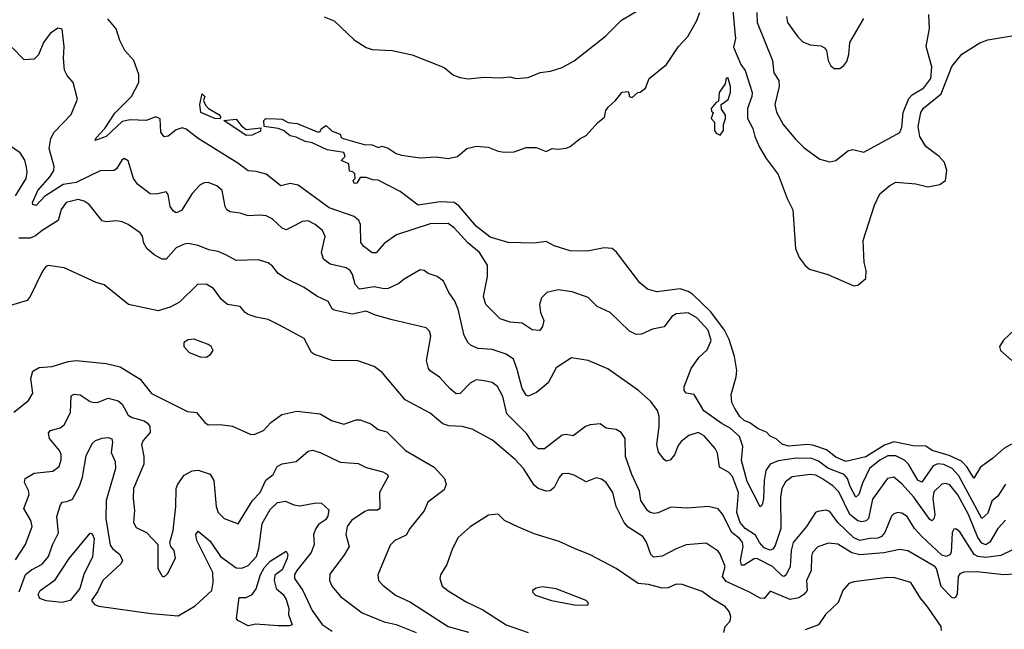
# Model space of a CAD drawing. Extents: x 1443846 to 1577407, y 839182 to 927291.
# Tile 285 of 535: x 1519982 to 1524907, y 865552 to 868600. Entities that reach past the tile are written whole.
import ezdxf

# ---------------------------------------------------------------- set-up
doc = ezdxf.new("R2010")
doc.units = 0

msp = doc.modelspace()

# ---------------------------------------------------------------- linework, layer by layer
at = {"layer": '0CON20XD'}
for points in [[(1523540, 868745), (1523559.5, 868535)], [(1521505, 868614.7), (1521554.7, 868594.7), (1521655, 868498.5), (1521715, 868460), (1521745, 868450.5), (1521845, 868446.2), (1521945, 868424.4), (1522105, 868360), (1522152.4, 868322.4), (1522185, 868310), (1522225, 868304.2), (1522305, 868312), (1522385, 868309.2), (1522433.9, 868313.9), (1522465, 868306.2), (1522525, 868310), (1522585, 868336), (1522637.1, 868342.9), (1522695, 868361.2), (1522755.7, 868394.3), (1522912.4, 868517.6), (1522992.1, 868597.9), (1523074.6, 868645.4)], [(1524913.5, 866276.5), (1524873.7, 866216.4), (1524845, 866192.1), (1524825, 866131.6), (1524795, 866105.5), (1524679.2, 866319.2), (1524645.2, 866355), (1524605, 866375.6), (1524575, 866378.9), (1524551.2, 866368.8), (1524495, 866286.7), (1524475, 866297.9), (1524427.7, 866377.7), (1524408, 866398), (1524365, 866419.4), (1524325, 866419.6), (1524285, 866397.3), (1524233, 866355), (1524197.4, 866282.6), (1524179.3, 866225), (1524165, 866212.2), (1524136.1, 866265), (1524122.4, 866305), (1524106.7, 866325), (1524025, 866357.7), (1523977.1, 866392.9), (1523945, 866405.9), (1523865, 866406.5), (1523775, 866393.7), (1523735, 866377.6), (1523714.8, 866344.8), (1523705.2, 866294.8), (1523701.9, 866205), (1523695, 866173.3), (1523685, 866163.3), (1523620.2, 866290.2), (1523592.9, 866395), (1523598.5, 866465), (1523581.9, 866515), (1523535, 866557.6), (1523495, 866578.2), (1523404.3, 866644.3), (1523356.1, 866726.1), (1523315, 866732.2), (1523305.4, 866745), (1523306.4, 866763.6), (1523341.1, 866855), (1523379.3, 866910.7), (1523420.3, 866949.7), (1523441.5, 866995), (1523425, 867046.9), (1523369.3, 867109.3), (1523325, 867134.7), (1523265, 867129.5), (1523244.7, 867115.3), (1523205, 867064.3), (1523147.7, 867052.3), (1523092.7, 867027.3), (1523065, 867026), (1523031.7, 867041.7), (1522936.1, 867136.1), (1522871.2, 867165), (1522825, 867210), (1522745, 867238.6), (1522675, 867248.1), (1522618.8, 867235), (1522591.9, 867208.1), (1522582.7, 867175), (1522587.5, 867135), (1522603.1, 867095), (1522597.1, 867065), (1522583.9, 867046.1), (1522545, 867048.8), (1522495, 867082.2), (1522435, 867087.9), (1522385, 867104.6), (1522314, 867175), (1522301.9, 867215), (1522322.9, 867315), (1522322.7, 867372.7), (1522282.5, 867435), (1522224.1, 867484.1), (1522155, 867558.1), (1522125, 867581.1), (1522035, 867578.5), (1521866.7, 867523.3), (1521805, 867480), (1521766.1, 867433.9), (1521745, 867433.5), (1521704.3, 867465), (1521688.9, 867485), (1521687.5, 867575), (1521678.2, 867595), (1521655.6, 867615), (1521529.6, 867659.6), (1521375, 867772.4), (1521335, 867780.8), (1521289.2, 867769.2), (1521215, 867827.3), (1521165, 867840.5), (1521125, 867843.5), (1521072.9, 867882.9), (1520874.8, 868004.8), (1520815, 868052.7), (1520795, 868058.9), (1520765, 868049.6), (1520725, 868016.9), (1520705, 868014.2), (1520687.8, 868037.8), (1520684.6, 868104.6), (1520663.2, 868113.2), (1520615, 868095.3), (1520535, 868099.7), (1520495, 868090.6), (1520415, 868015.8), (1520360, 867995), (1520365, 868009.4), (1520408.2, 868055), (1520458.3, 868131.7), (1520542.5, 868215), (1520578.6, 868285), (1520578.1, 868325), (1520553.3, 868395), (1520507.5, 868445), (1520482.5, 868495), (1520465, 868553.3), (1520423.8, 868603.8)], [(1524943.5, 866476.5), (1524904.6, 866455.4), (1524848, 866405), (1524787.2, 866362.8), (1524755, 866306.7), (1524721.5, 866361.5), (1524692, 866392), (1524630.5, 866420.5), (1524546.2, 866445), (1524515, 866466.7), (1524451.7, 866468.3), (1524355, 866488.6), (1524308, 866472), (1524215, 866413.3), (1524115, 866390.9), (1524065, 866412.8), (1524018.2, 866448.2), (1523955, 866471.1), (1523923.9, 866476.1), (1523827.8, 866467.8), (1523796.4, 866476.4), (1523765, 866503.3), (1523735, 866517.5), (1523717.1, 866537.1), (1523675, 866554.4), (1523634.1, 866584.1), (1523605, 866596.2), (1523584.7, 866615), (1523558.8, 866655), (1523544.4, 866685), (1523540, 866725), (1523566.1, 866813.9), (1523568.8, 866845), (1523557.5, 866915), (1523531, 867001), (1523507.2, 867047.2), (1523438.4, 867138.4), (1523347.3, 867227.3), (1523325, 867241), (1523285, 867253.1), (1523168.7, 867238.7), (1523122.1, 867252.1), (1523083.2, 867283.2), (1522967.9, 867437.9), (1522945.5, 867455.5), (1522905, 867458.4), (1522822.1, 867442.1), (1522735, 867444.3), (1522655, 867469.4), (1522615, 867490), (1522555, 867482), (1522425, 867485.4), (1522335, 867512), (1522267.1, 867565), (1522178.2, 867668.2), (1522155, 867684.8), (1522085, 867689.1), (1521975, 867672.7), (1521885, 867740), (1521775, 867797.5), (1521748.3, 867798.3), (1521715, 867810), (1521685, 867810), (1521668.3, 867781.7), (1521655, 867780), (1521650, 867795), (1521660, 867805), (1521658.3, 867828.3), (1521648.3, 867838.3), (1521631.7, 867841.7), (1521628.3, 867878.3), (1521590, 867895), (1521610, 867915), (1521603.3, 867935), (1521519.5, 867949.5), (1521445, 867984.2), (1521410.6, 867990.6), (1521365, 868012.9), (1521335, 868019.4), (1521302, 868045), (1521276, 868056), (1521205.7, 868065.7), (1521203.1, 868095), (1521213.8, 868106.2), (1521265, 868104.5), (1521295, 868102.9), (1521325, 868085.7), (1521370.5, 868080.5), (1521475, 868037.5), (1521485, 868040), (1521492.5, 868055), (1521515, 868070), (1521545, 868042.5), (1521585, 868027.5), (1521590, 868010), (1521600, 868005), (1521705, 867975.8), (1521745, 867973.3), (1521775, 867960), (1521795, 867966.7), (1521825, 867957.5), (1521865, 867930), (1521891.7, 867921.7), (1521985, 867908.8), (1522065, 867913.8), (1522125, 867906), (1522172.5, 867915), (1522218.8, 867955), (1522265, 867967.8), (1522325, 867962.9), (1522375, 867942.5), (1522405, 867938), (1522455, 867938.8), (1522515, 867961.2), (1522565, 867960), (1522615, 867941.2), (1522645, 867956), (1522675, 867952), (1522715, 867958), (1522735, 867966.2), (1522785, 868006.2), (1522815, 868020), (1522873.3, 868085), (1522907.7, 868112.3), (1522913.8, 868145), (1522925, 868162.5), (1522962.5, 868195), (1522995, 868237.5), (1523025, 868240), (1523030, 868225), (1523030, 868215), (1523045, 868210), (1523073.9, 868236.1), (1523085, 868237.5), (1523113, 868257), (1523130, 868305), (1523217.5, 868375), (1523277.5, 868465), (1523324.1, 868515.9), (1523367.9, 868592.1), (1523384.2, 868635.8)], [(1523669.8, 868635), (1523671, 868585), (1523747.9, 868395), (1523754.5, 868334.5), (1523779.5, 868295), (1523781.2, 868265), (1523759.6, 868175), (1523767.7, 868137.7), (1523800.4, 868075), (1523862.9, 868002.9), (1523905, 867959.2), (1523985, 867902.5), (1524035, 867888.8), (1524063.9, 867896.1), (1524125, 867943.3), (1524149.3, 867950.7), (1524205, 867936.7), (1524384.5, 868035.5), (1524395, 868062.5), (1524401.3, 868135), (1524429.8, 868205), (1524446.4, 868223.6), (1524505, 868259.1), (1524539.2, 868305), (1524544, 868364), (1524515.5, 868465), (1524532.7, 868555), (1524529.5, 868625)], [(1523816.9, 868615), (1523822.2, 868585), (1523873.4, 868513.4), (1523898.6, 868488.6), (1523935, 868473.3), (1523989.7, 868469.7), (1524008.3, 868458.3), (1524018, 868445), (1524026, 868395), (1524039.7, 868369.7), (1524055.9, 868355.9), (1524085, 868355.8), (1524105, 868370), (1524119.3, 868390.7), (1524130, 868425), (1524134.5, 868485.5), (1524205, 868606)], [(1524912.8, 866097.3), (1524874.1, 866055.9), (1524833.6, 865986.4), (1524815, 865974.1), (1524795, 865981.6), (1524775, 866010), (1524727.7, 866125), (1524675, 866224.7), (1524635, 866273.6), (1524615, 866281.2), (1524595, 866277.3), (1524555, 866239.1), (1524548.5, 866205), (1524559.8, 866125), (1524555, 866103.1), (1524545, 866094.5), (1524535, 866100), (1524455, 866212.7), (1524396.7, 866276.7), (1524355, 866312.1), (1524322.2, 866305), (1524247.6, 866202.4), (1524227.3, 866105), (1524215.6, 866094.4), (1524195, 866089.1), (1524175, 866093.9), (1524135, 866126.2), (1524078.8, 866238.8), (1524048.7, 866268.7), (1523995, 866305.8), (1523965, 866321.9), (1523936.3, 866326.3), (1523845, 866313.2), (1523811.8, 866288.2), (1523794.6, 866255), (1523787.3, 866212.7), (1523788.7, 866055), (1523760.2, 865969.8), (1523748.5, 865951.5), (1523735, 865946.6), (1523705, 865958.9), (1523682.8, 865985), (1523663, 866023), (1523610.7, 866055), (1523585.7, 866085), (1523569.6, 866135), (1523576.8, 866235), (1523547.1, 866315), (1523527.2, 866337.2), (1523482.5, 866362.5), (1523472, 866432), (1523461.5, 866455), (1523405, 866518.9), (1523375, 866535.6), (1523329.4, 866520.6), (1523290.2, 866489.8), (1523275, 866470), (1523256.9, 866423.1), (1523235, 866397.5), (1523215, 866392), (1523205, 866400), (1523177.1, 866437.1), (1523168.8, 866475), (1523180, 866565), (1523180.3, 866615), (1523173.1, 866645), (1523139.8, 866689.8), (1523077.5, 866745), (1522923.1, 866853.1), (1522825, 866895.6), (1522741.7, 866908.3), (1522665, 866859.2), (1522625.9, 866784.1), (1522566.7, 866735), (1522525, 866718), (1522515, 866722.5), (1522495, 866756), (1522469.8, 866849.8), (1522451.7, 866901.7), (1522415, 866927.1), (1522345, 866950.7), (1522275, 866956.2), (1522240.7, 866970.7), (1522224.6, 866984.6), (1522205, 867020), (1522175, 867152), (1522157.7, 867195), (1522128.6, 867235), (1522101.9, 867291.9), (1522071.2, 867315), (1522025, 867330.8), (1522005, 867345.8), (1521985, 867349.2), (1521905, 867302.9), (1521879.4, 867280.6), (1521825, 867255.4), (1521805, 867253.8), (1521755, 867264.7), (1521682.4, 867252.4), (1521659.5, 867275), (1521647.1, 867325), (1521635, 867345.5), (1521615, 867358.5), (1521535, 867376.8), (1521501.5, 867401.5), (1521492.5, 867435), (1521510, 867515), (1521497.5, 867545), (1521460.8, 867575), (1521425, 867593.3), (1521395, 867591.1), (1521362, 867572), (1521315, 867548.6), (1521295, 867557.1), (1521245, 867604.4), (1521215, 867618.5), (1521185, 867622.7), (1521125, 867618.1), (1521085, 867632.9), (1521035, 867639.2), (1521019.1, 867649.1), (1521009.4, 867665), (1520995.4, 867745.4), (1520968.3, 867768.3), (1520925, 867785.7), (1520905, 867784.2), (1520885, 867774), (1520845, 867730), (1520791.4, 867645), (1520764.5, 867634.5), (1520751.8, 867641.8), (1520735.7, 867665), (1520725.6, 867725), (1520715, 867739.2), (1520665, 867727.8), (1520635, 867729.5), (1520572.9, 867775), (1520552.2, 867805), (1520525, 867893.3), (1520505, 867906.2), (1520492.7, 867897.3), (1520466.4, 867853.6), (1520454.4, 867845.6), (1520385, 867843.4), (1520264.7, 867785.3), (1520199.6, 867775), (1520106.1, 867716.1), (1520065, 867670.7), (1520048.9, 867675), (1520046.2, 867685), (1520073.2, 867745), (1520135.3, 867815), (1520153.3, 867845), (1520154.4, 867865), (1520129.6, 867955), (1520138.5, 868005), (1520155, 868036.7), (1520240.6, 868125), (1520271.7, 868201.7), (1520250, 868285), (1520220.3, 868320.3), (1520207, 868347), (1520201.4, 868405), (1520205.7, 868465), (1520195, 868552.5), (1520172.7, 868557.3), (1520135, 868530), (1520101.2, 868485), (1520076.1, 868423.9), (1520055, 868402.5), (1520005, 868398.8), (1519945, 868461.2)], [(1523559.5, 868535), (1523562.5, 868505), (1523552.5, 868462.5), (1523589.2, 868375), (1523610, 868345), (1523646.2, 868236.2), (1523644.5, 868215), (1523621.8, 868155), (1523622.9, 868105), (1523649.5, 868055), (1523659.4, 868015), (1523682.6, 867962.6), (1523715.8, 867905.8), (1523776.2, 867825), (1523821.2, 867705), (1523849.3, 867649.3), (1523861.8, 867455), (1523880.1, 867410.1), (1523910.9, 867370.9), (1523933, 867353), (1524024.2, 867325), (1524155, 867268.7), (1524175, 867272.9), (1524214.5, 867305), (1524216.2, 867345), (1524205.9, 867385.9), (1524200.3, 867495), (1524257.9, 867672.1), (1524285, 867728.9), (1524335, 867770.6), (1524365, 867786.5), (1524465, 867778.7), (1524525, 867764.3), (1524585, 867775.9), (1524612.2, 867795), (1524618.6, 867845), (1524607.1, 867885), (1524581.1, 867915), (1524514.8, 867964.8), (1524485, 868015.6), (1524476.6, 868065), (1524489.2, 868135), (1524503.1, 868156.9), (1524591.3, 868228.7), (1524645, 868365.7), (1524695, 868426.7), (1524785, 868484.5), (1524825, 868499.5), (1524864.6, 868505.4), (1525015, 868530.9)], [(1523485, 868022.5), (1523502.5, 868045), (1523502.5, 868075), (1523512.5, 868105), (1523511.7, 868121.7), (1523493, 868153), (1523490, 868175), (1523525, 868200), (1523536.7, 868235), (1523537.5, 868265), (1523525, 868307.5), (1523515, 868307.5), (1523511.4, 868278.6), (1523480, 868235), (1523477.5, 868192.5), (1523465, 868186.2), (1523440, 868155), (1523441.7, 868141.7), (1523450, 868135), (1523440, 868105), (1523457, 868087), (1523457.5, 868045), (1523465, 868032.5), (1523485, 868022.5)], [(1520985, 868104.3), (1520958.8, 868105), (1520888.8, 868135), (1520883.5, 868175), (1520895, 868228.6), (1520907.7, 868215), (1520902.5, 868195), (1520912.2, 868172.2), (1520926, 868156), (1520977.8, 868125), (1520987.1, 868115), (1520985, 868104.3)], [(1521115, 868020.9), (1521003.9, 868096.1), (1521065, 868102.7), (1521090.3, 868070.3), (1521115, 868050.5), (1521188.3, 868058.3), (1521187.4, 868042.6), (1521145, 868021.8), (1521115, 868020.9)], [(1519961, 867719), (1520014.1, 867805), (1520020, 867835), (1520017, 867863), (1520008, 867898), (1519985, 867934.3), (1519910, 867985)], [(1524945, 865947.7), (1524889.5, 865920.5), (1524815, 865910.7), (1524775, 865914.9), (1524755.3, 865925.3), (1524685, 866038.9), (1524665, 866054.3), (1524655, 866052.5), (1524645.6, 866035), (1524641.6, 865935), (1524635, 865924.2), (1524616, 865915), (1524595, 865922.6), (1524494.8, 866014.8), (1524456.8, 866055), (1524420.5, 866115), (1524395, 866131.5), (1524375, 866135.6), (1524355, 866128.9), (1524342.9, 866117.1), (1524308.6, 866035), (1524292.9, 866015), (1524275, 866007.4), (1524233.8, 866006.2), (1524184.2, 865995), (1524155, 866009.5), (1524074, 866085), (1524035, 866141.1), (1524015, 866147.5), (1523975, 866141.1), (1523962.5, 866135), (1523918.2, 866065), (1523850.9, 865985), (1523840.8, 865945), (1523836.4, 865865), (1523815.8, 865824.2), (1523805, 865815.4), (1523795, 865818.2), (1523747, 865865), (1523669.4, 865905), (1523655, 865904.4), (1523605, 865872.7), (1523592.6, 865872.6), (1523586.9, 865895), (1523600.2, 865965), (1523597, 865985), (1523581.9, 866005), (1523544, 866035), (1523497.8, 866127.8), (1523475, 866154.4), (1523425, 866165.5), (1523322.4, 866157.6), (1523238.3, 866161.7), (1523175, 866134.4), (1523155, 866131.1), (1523135, 866136.2), (1523122.7, 866145), (1523088.5, 866195), (1523082.4, 866242.4), (1523043.5, 866325), (1523012.5, 866415), (1523010, 866505), (1522990, 866535), (1522965, 866550), (1522915, 866557.1), (1522885, 866578.6), (1522835, 866574.3), (1522812, 866565), (1522751.2, 866518.8), (1522715, 866525.7), (1522695, 866522.5), (1522606.6, 866453.4), (1522575, 866453.9), (1522555, 866472.7), (1522518.5, 866528.5), (1522419, 866629), (1522398.8, 866715), (1522372.5, 866765), (1522346.2, 866785), (1522305, 866794.4), (1522265, 866799.5), (1522235, 866781.5), (1522185, 866730.9), (1522165, 866729.6), (1522135, 866753.3), (1522082.1, 866812.1), (1522034.6, 866844.6), (1522026.4, 866856.4), (1522017.7, 866895), (1522038, 867018), (1522032, 867042), (1522015, 867059.4), (1521845, 867098.5), (1521762, 867122), (1521715, 867142.1), (1521645, 867126.7), (1521555, 867147.8), (1521544.6, 867154.6), (1521525, 867190), (1521467.8, 867217.8), (1521405, 867260.9), (1521314, 867305), (1521275, 867331.1), (1521247.5, 867367.5), (1521225, 867383.5), (1521175, 867398.2), (1521065, 867396.2), (1521013.4, 867423.4), (1520975, 867441.1), (1520928.9, 867448.9), (1520875, 867471.2), (1520825, 867480.7), (1520805, 867478), (1520765, 867459.7), (1520715, 867401.5), (1520695, 867402.9), (1520654.7, 867424.7), (1520617.8, 867455), (1520602.8, 867482.8), (1520596.9, 867516.9), (1520585, 867534), (1520525, 867575.6), (1520495, 867589.4), (1520465, 867594.3), (1520415, 867588.5), (1520395, 867594.4), (1520330, 867675), (1520305, 867692.2), (1520275, 867700.5), (1520214.4, 867685), (1520190.2, 867649.8), (1520174.5, 867595), (1520095, 867545.9), (1520061.9, 867518.1), (1520035, 867507.7), (1519977.4, 867507.4)], [(1524985, 865829.2), (1524905, 865824.1), (1524769.6, 865839.6), (1524705, 865837.9), (1524685, 865828.6), (1524675.3, 865815), (1524670.6, 865729.4), (1524665, 865712.5), (1524655, 865706.7), (1524645, 865710), (1524590.8, 865765), (1524568.2, 865855), (1524560, 865865), (1524425, 865944.2), (1524385, 865950.8), (1524305, 865933.6), (1524185, 865923.5), (1524144.3, 865934.3), (1524075, 865976.7), (1524027.7, 865982.3), (1523975, 865963.6), (1523948.2, 865935), (1523942, 865915), (1523941.5, 865845), (1523917.8, 865795), (1523921.1, 865745), (1523904.4, 865725), (1523878.8, 865708.8), (1523835, 865700.9), (1523735, 865742), (1523705, 865705.8), (1523685, 865706.5), (1523628.9, 865738.9), (1523515, 865791), (1523496.9, 865815), (1523510, 865865), (1523485, 865928), (1523475, 865941.4), (1523415, 865981.8), (1523315, 865973.6), (1523265, 865954.5), (1523195, 865917.1), (1523151.8, 865911.8), (1523139.1, 865925), (1523116.7, 865986.7), (1523099.6, 866015), (1523025, 866062.1), (1523005.5, 866085), (1522966, 866165), (1522948.5, 866235), (1522915, 866285.5), (1522891.7, 866301.7), (1522865, 866309.2), (1522815, 866289.5), (1522755, 866322.3), (1522725, 866330), (1522695, 866328.2), (1522680.5, 866310.5), (1522655, 866260), (1522636.3, 866243.7), (1522615, 866242.2), (1522575, 866255.4), (1522555, 866272.5), (1522501.5, 866355), (1522461.1, 866401.1), (1522347.9, 866497.9), (1522245, 866552.7), (1522195, 866566.2), (1522129.2, 866569.2), (1522099.5, 866579.5), (1522035, 866631.5), (1521909.7, 866699.7), (1521795, 866836), (1521755, 866866), (1521674.3, 866894.3), (1521545.6, 866895.6), (1521456.7, 866925), (1521442.5, 866935), (1521405, 867005.8), (1521281.8, 867071.8), (1521225, 867101.1), (1521165, 867111.5), (1521125.4, 867125.4), (1521110, 867135), (1521085, 867166), (1521021.2, 867175), (1520991.4, 867201.4), (1520952, 867255), (1520915, 867277.1), (1520872.5, 867275), (1520782.1, 867187.9), (1520735, 867162.3), (1520675, 867144.6), (1520527.5, 867175), (1520405, 867274.5), (1520365, 867285.6), (1520205, 867358.9), (1520125, 867370), (1520112.9, 867365), (1520095, 867338.6), (1520035, 867215.7), (1520019.4, 867195), (1519898.3, 867158.3)], [(1524958.8, 867051.2), (1524902.3, 866997.7), (1524882.9, 866965), (1524888.4, 866945), (1524945, 866895.3)], [(1520915, 866912.5), (1520937.5, 866925), (1520950, 866945), (1520940, 866965), (1520925, 866975.8), (1520855, 867001.9), (1520825, 866999.2), (1520803.8, 866985), (1520803.3, 866965), (1520830, 866935), (1520885, 866914.3), (1520915, 866912.5)], [(1519952.8, 866637.2), (1520027.1, 866695), (1520047.9, 866732.1), (1520037.9, 866805), (1520048, 866842), (1520080, 866860), (1520144.7, 866865.3), (1520225, 866891.2), (1520265, 866896), (1520415, 866881.3), (1520484.2, 866864.2), (1520585, 866802.5), (1520641.4, 866731.4), (1520821.3, 866641.3), (1520866, 866635), (1520909.2, 866585), (1520925, 866574.5), (1520985, 866575.4), (1521046.7, 866566.7), (1521135, 866528), (1521155, 866525.8), (1521201.2, 866545), (1521239.2, 866585), (1521293.7, 866626.3), (1521367.9, 866642.1), (1521485, 866629.5), (1521542, 866595), (1521603.3, 866576.7), (1521665, 866598.6), (1521685, 866599.4), (1521739.3, 866579.3), (1521775, 866551.2), (1521818.7, 866538.7), (1521912.5, 866445), (1522055, 866361.5), (1522107.1, 866305), (1522115.6, 866275), (1522105, 866248.8), (1522023, 866187), (1522005, 866143.3), (1521933.8, 866055), (1521915, 866021.4), (1521859.2, 865995), (1521835, 865972), (1521774.2, 865824.2), (1521777.1, 865795), (1521800.6, 865770.6), (1521862.4, 865722.4), (1521937.6, 865687.6), (1522125, 865565.4), (1522226.4, 865536.4)], [(1519961.9, 865898.1), (1520012, 865975), (1520044.6, 866065), (1520037.9, 866095), (1520003.8, 866155), (1520030.4, 866225), (1520027.3, 866245), (1520006.5, 866285), (1520009.4, 866305), (1520055, 866331.5), (1520148.1, 866341.9), (1520180, 866365), (1520190.7, 866399.3), (1520189.6, 866425), (1520181.2, 866445), (1520132, 866505), (1520126.7, 866533.3), (1520136.2, 866545), (1520185, 866558.5), (1520205.3, 866574.7), (1520236.8, 866635), (1520240.3, 866719.7), (1520255, 866726.9), (1520285, 866723.1), (1520335, 866691.4), (1520354.2, 866685.8), (1520375, 866687.1), (1520425, 866706.9), (1520475, 866693.1), (1520495, 866676.7), (1520525, 866621.5), (1520545, 866610), (1520605, 866593.2), (1520622, 866582), (1520632.9, 866565), (1520634.5, 866535), (1520599.4, 866495), (1520591.1, 866475), (1520602.7, 866415), (1520602.8, 866377.2), (1520551.4, 866255), (1520549.5, 866205), (1520556.2, 866145), (1520552.5, 866085), (1520565, 866060), (1520617.5, 866035), (1520673.8, 865975), (1520673.3, 865855), (1520695, 865816.7), (1520705, 865813.3), (1520721.7, 865828.3), (1520762.1, 865907.9), (1520755.6, 865945), (1520739.2, 865965), (1520732.9, 865985), (1520749.6, 866045), (1520762.9, 866165), (1520764.6, 866255), (1520773, 866277), (1520805, 866322), (1520845.7, 866344.3), (1520875, 866346.5), (1520935, 866327.8), (1520953.6, 866295), (1520965.6, 866165.6), (1520975.7, 866135), (1521005, 866105.7), (1521075, 866078.8), (1521146, 866195), (1521185, 866235.5), (1521213.3, 866296.7), (1521250.6, 866325), (1521270.8, 866365), (1521295, 866379.4), (1521365, 866390), (1521425, 866441.5), (1521447.4, 866447.4), (1521485.8, 866435.8), (1521585, 866387.5), (1521675, 866380.9), (1521715, 866361.1), (1521798.9, 866338.9), (1521822.5, 866325), (1521825.8, 866315), (1521781.2, 866235), (1521784, 866156), (1521772.2, 866147.8), (1521725, 866147.5), (1521708.8, 866141.2), (1521641.9, 866095), (1521621.1, 866065), (1521613.1, 866025), (1521629.5, 865965), (1521606.9, 865925), (1521533.1, 865826.9), (1521531.2, 865795), (1521545.6, 865765), (1521586.3, 865716.3), (1521695, 865633.8), (1521805, 865588.2), (1521865, 865575.8), (1521965, 865535.3)], [(1519980.5, 865739.5), (1520012.2, 865825), (1520041.6, 865848.4), (1520095, 865877.5), (1520125.8, 865915), (1520146.6, 865973.4), (1520176.9, 866033.1), (1520167.8, 866115), (1520186.9, 866173.1), (1520195, 866186.5), (1520218.9, 866191.1), (1520247.3, 866202.7), (1520282.3, 866267.7), (1520297.2, 866312.8), (1520315, 866418.8), (1520345, 866480.8), (1520361.2, 866495), (1520395, 866507.3), (1520425, 866511.1), (1520443.1, 866503.1), (1520446.7, 866486.7), (1520440.4, 866435), (1520459.9, 866389.9), (1520461.1, 866355), (1520414.4, 866195), (1520412.6, 866105), (1520435, 865972.9), (1520446.2, 865955), (1520482.8, 865925), (1520496.7, 865895), (1520489.7, 865880.3), (1520398.5, 865795), (1520371.2, 865738.8), (1520341.5, 865695), (1520356.3, 865676.3), (1520378, 865668), (1520640.3, 865630.3), (1520775, 865618.1), (1520860.5, 865669.5), (1520943.1, 865745), (1520950.7, 865785), (1520948.8, 865835), (1520868.4, 865995), (1520864, 866026), (1520875, 866042.5), (1520935, 865992.3), (1520987.5, 865915), (1521065, 865858.6), (1521093.6, 865856.4), (1521125, 865870.7), (1521166.3, 865915), (1521178.1, 865955), (1521195, 866080.6), (1521235, 866150.5), (1521271.9, 866185), (1521312.1, 866192.1), (1521354, 866174), (1521385, 866169.1), (1521463.8, 866183.8), (1521492.3, 866182.3), (1521528.3, 866148.3), (1521523.6, 866116.4), (1521511.1, 866098.9), (1521477.1, 866075), (1521463.5, 866055), (1521451.1, 866025), (1521454.7, 865975), (1521439.5, 865935), (1521368.8, 865845), (1521357.6, 865825), (1521356.2, 865805), (1521398.4, 865745), (1521444.6, 865645), (1521494.5, 865575), (1521545, 865542.2)], [(1523503.3, 865535), (1523510, 865565), (1523535, 865592.5), (1523539.2, 865615), (1523530.3, 865640.3), (1523510.8, 865665), (1523445, 865703.1), (1523395, 865741.1), (1523295, 865775.5), (1523265, 865776.4), (1523225, 865758.6), (1523195, 865758), (1523127.5, 865775), (1523075, 865780), (1522965, 865855.6), (1522835, 865924), (1522756.7, 865955), (1522681.1, 865991.1), (1522555, 866029.2), (1522473.2, 866063.2), (1522406.7, 866095), (1522375, 866126.7), (1522327, 866123), (1522235, 866064), (1522175, 866010), (1522147.1, 865955), (1522119.4, 865875), (1522086.9, 865823.1), (1522082.9, 865805), (1522095, 865767.5), (1522125, 865743.8), (1522215, 865688.2), (1522298.3, 865648.3), (1522415, 865574.5), (1522526.3, 865536.3)], [(1520195, 865685.8), (1520114.5, 865694.5), (1520084, 865705), (1520075.3, 865725), (1520085.6, 865745), (1520160.4, 865799.6), (1520229.6, 865905), (1520335, 866032.5), (1520345, 866028.1), (1520355.2, 866005), (1520346.5, 865913.5), (1520303.1, 865825), (1520283.7, 865755), (1520235, 865694.8), (1520195, 865685.8)], [(1521275, 865568.1), (1521163.1, 865576.9), (1521125, 865569.5), (1521073.6, 865595), (1521066, 865605), (1521080.2, 865709.8), (1521115, 865710.8), (1521145, 865725.3), (1521165.6, 865754.4), (1521186.6, 865825), (1521205, 865859.7), (1521235, 865892.2), (1521315, 865941.4), (1521323.8, 865925), (1521320.7, 865905), (1521295, 865849.2), (1521257.8, 865822.2), (1521254.7, 865795), (1521265.6, 865755.6), (1521300, 865725), (1521315, 865701.2), (1521327.7, 865655), (1521326.2, 865625), (1521345, 865574.5), (1521331.4, 865568.6), (1521275, 865568.1)], [(1524592.9, 865545), (1524590.8, 865565), (1524525, 865662.9), (1524487.5, 865707.5), (1524440, 865785), (1524358.9, 865808.9), (1524325, 865810.5), (1524155, 865789.6), (1524128.9, 865781.1), (1524098.6, 865745), (1524075.7, 865685), (1524012.9, 865625), (1523976.8, 865573.2), (1523911.4, 865548.6)], [(1522765, 865671.4), (1522825, 865673.3), (1522826.2, 865685), (1522815, 865696.2), (1522665, 865754), (1522595, 865763.8), (1522565, 865758), (1522547.5, 865745), (1522548.8, 865735), (1522562.6, 865722.6), (1522642.5, 865695), (1522765, 865671.4)]]:
    msp.add_lwpolyline(points, dxfattribs=at)

doc.saveas('drawing.dxf')
